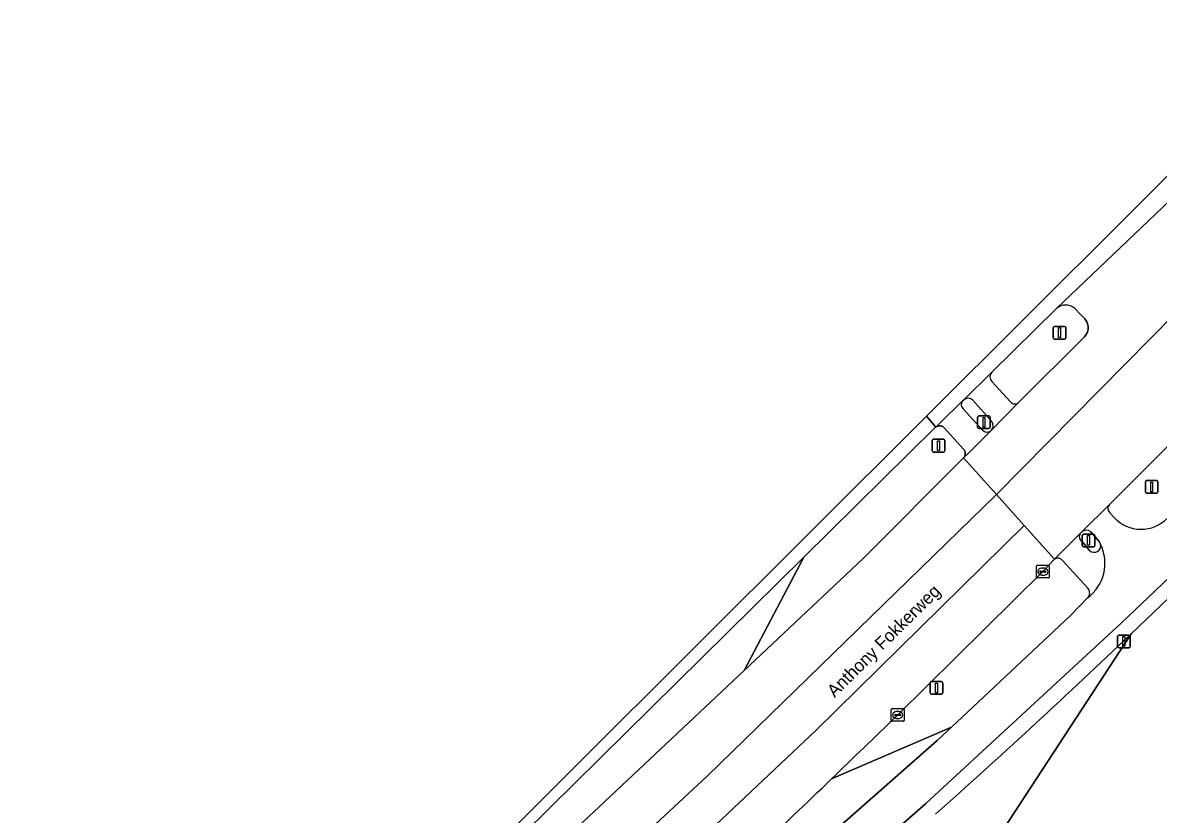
# Model space of a CAD drawing. Extents: x 158132 to 159664, y 385256 to 387218.
# Drawn here: x 158277.9 to 158367.1, y 386833.5 to 386895.8 of the extents above; entities that cross this region are included whole.
import ezdxf

# ---------------------------------------------------------------- set-up
doc = ezdxf.new("R2010")
doc.units = 0
for name, color, linetype in [('IMGEO_Berm_groen', 7, 'Continuous'), ('IMGEO_Fietspad_gesloten', 7, 'Continuous'), ('IMGEO_Gemengd_bos', 7, 'Continuous'), ('IMGEO_Groenvoorziening', 7, 'Continuous'), ('IMGEO_Kolk', 7, 'Continuous'), ('IMGEO_Lichtmast', 7, 'Continuous'), ('IMGEO_Openbare_ruimte_label', 7, 'Continuous'), ('IMGEO_Rijbaan_regionaal_gesloten', 7, 'Continuous'), ('IMGEO_Verkeersbordpaal', 7, 'Continuous'), ('IMGEO_Verkeerseiland_gesloten', 7, 'Continuous'), ('IMGEO_Verkeerseiland_open', 7, 'Continuous'), ('IMGEO_Verkeersregelinstallatiepaal', 7, 'Continuous'), ('IMGEO_Voetpad_open', 7, 'Continuous')]:
    doc.layers.add(name, color=color, linetype=linetype)

msp = doc.modelspace()

# ---------------------------------------------------------------- linework, layer by layer
at = {"layer": 'IMGEO_Berm_groen'}
for points in [[(158386.606, 386880.879), (158385.753, 386880.108), (158384.415, 386878.977), (158382.963, 386877.591), (158374.297, 386868.932), (158363.302, 386857.901)], [(158363.326, 386857.238), (158363.67, 386856.868)], [(158358.97, 386853.584), (158358.064, 386852.621), (158346.652, 386841.355), (158346.495, 386841.217)], [(158361.609, 386851.287), (158359.606, 386853.487)], [(158360.216, 386849.155), (158360.996, 386849.959), (158361.572, 386850.55)], [(158341.451, 386836.323), (158350.872, 386840.401), (158360.216, 386849.155)], [(158316.835, 386810.626), (158328.408, 386820.527), (158349.75, 386839.35), (158350.872, 386840.401), (158341.451, 386836.323)]]:
    msp.add_lwpolyline(points, dxfattribs=at)
for points in [[(158351.814, 386861.552), (158351.844, 386861.586), (158351.872, 386861.623), (158351.896, 386861.661), (158351.916, 386861.702), (158351.933, 386861.745), (158351.946, 386861.789), (158351.954, 386861.834), (158351.959, 386861.879), (158351.96, 386861.925), (158351.957, 386861.97), (158351.949, 386862.015), (158351.938, 386862.059), (158351.922, 386862.102), (158351.903, 386862.144), (158351.881, 386862.184), (158351.854, 386862.221), (158351.833, 386862.247), (158350.307, 386863.918), (158350.279, 386863.949), (158350.248, 386863.977), (158350.214, 386864.002), (158350.179, 386864.024), (158350.142, 386864.043), (158350.103, 386864.058), (158350.063, 386864.07), (158350.022, 386864.078), (158349.98, 386864.083), (158349.938, 386864.084), (158349.897, 386864.081), (158349.855, 386864.074), (158349.815, 386864.064), (158349.776, 386864.05), (158349.738, 386864.033), (158349.701, 386864.012), (158349.667, 386863.988), (158349.635, 386863.962), (158339.286, 386853.747), (158334.576, 386844.845), (158343.924, 386853.635)], [(158300.93, 386813.144), (158303.073, 386815.22), (158334.576, 386844.845), (158339.286, 386853.747), (158301.247, 386816.201), (158253.35, 386768.8), (158253.845, 386768.265), (158254.882, 386769.239), (158255.926, 386768.128), (158254.889, 386767.154), (158255.48, 386766.525), (158256.994, 386767.967), (158263.43, 386774.268), (158269.948, 386780.443), (158278.775, 386788.64)]]:
    msp.add_lwpolyline(points, close=True, dxfattribs=at)
for centre, radius, start, end in [((158363.63, 386857.581), 0.458, 135.69299, 228.45331), ((158365.778, 386858.814), 2.869, 222.70451, 316.08786), ((158359.243, 386853.243), 0.437, 33.96859, 128.68804), ((158361.228, 386850.937), 0.517, 311.63592, 42.616), ((157735.88, 387465.501), 873.259, 313.904707, 314.365827), ((157743.706, 387457.322), 861.939, 312.808166, 313.90692)]:
    msp.add_arc(centre, radius, start, end, dxfattribs=at)
at = {"layer": 'IMGEO_Fietspad_gesloten'}
for points in [[(158255.974, 386750), (158273.421, 386767.226), (158287.876, 386781.076), (158302.733, 386794.486), (158317.908, 386807.551), (158333.873, 386821.194), (158348.872, 386834.387), (158363.571, 386847.967), (158364.204, 386848.569), (158413.601, 386895.545)], [(158363.302, 386857.901), (158361.107, 386855.722)], [(158363.67, 386856.868), (158363.326, 386857.238)], [(158361.819, 386855.734), (158362.479, 386854.995), (158362.599, 386854.77)], [(158361.572, 386850.55), (158360.996, 386849.959), (158360.216, 386849.155), (158350.872, 386840.401), (158349.75, 386839.35), (158328.408, 386820.527), (158316.835, 386810.626), (158301.692, 386797.678), (158287.447, 386784.966), (158272.591, 386770.728), (158261.562, 386759.791)]]:
    msp.add_lwpolyline(points, dxfattribs=at)
for centre, radius, start, end in [((158363.63, 386857.581), 0.458, 135.69299, 228.45331), ((158365.778, 386858.814), 2.869, 222.70451, 316.08786), ((158361.469, 386855.353), 0.517, 47.47559, 134.45555), ((158359.534, 386853.281), 3.407, 306.72735, 25.91687)]:
    msp.add_arc(centre, radius, start, end, dxfattribs=at)
at = {"layer": 'IMGEO_Gemengd_bos'}
msp.add_lwpolyline([(158484.899, 386961.632), (158414.28, 386894.81), (158364.996, 386847.739), (158353.626, 386830.335), (158352.936, 386828.869), (158345.353, 386816.876), (158334.612, 386799.008), (158326.456, 386784.3), (158312.425, 386757.541), (158308.916, 386750), (158297.101, 386724.536), (158284.405, 386694.182), (158276.641, 386675.619), (158267.448, 386652.131), (158257.822, 386629.602), (158248.717, 386612.814), (158244.396, 386604.736), (158234.281, 386586.759), (158305.908, 386500)], dxfattribs=at)
at = {"layer": 'IMGEO_Groenvoorziening'}
msp.add_lwpolyline([(158281.865, 386761.228), (158295.112, 386775.077), (158331.457, 386806.798), (158342.321, 386823.189), (158352.936, 386828.869), (158353.626, 386830.335), (158364.996, 386847.739), (158364.464, 386847.231)], dxfattribs=at)
msp.add_arc((157967.935, 387262.495), 574.177, 311.662584, 313.67794, dxfattribs=at)
at = {"layer": 'IMGEO_Kolk'}
for p, q in [((158357.564, 386852.194), (158357.564, 386853.046)), ((158357.639, 386853.12), (158358.491, 386853.12)), ((158357.823, 386852.614), (158357.823, 386852.626)), ((158358.261, 386852.577), (158357.863, 386852.577)), ((158357.866, 386852.663), (158358.264, 386852.663)), ((158358.075, 386852.34), (158358.05, 386852.34)), ((158358.052, 386852.9), (158358.077, 386852.9)), ((158358.307, 386852.626), (158358.307, 386852.614)), ((158358.565, 386853.046), (158358.565, 386852.194)), ((158358.491, 386852.12), (158357.639, 386852.12)), ((158346.152, 386840.928), (158346.152, 386841.78)), ((158346.227, 386841.854), (158347.079, 386841.854)), ((158346.64, 386841.634), (158346.665, 386841.634)), ((158347.153, 386841.78), (158347.153, 386840.928)), ((158347.079, 386840.854), (158346.227, 386840.854)), ((158346.411, 386841.348), (158346.411, 386841.36)), ((158346.849, 386841.311), (158346.451, 386841.311)), ((158346.454, 386841.397), (158346.852, 386841.397)), ((158346.663, 386841.074), (158346.638, 386841.074)), ((158346.895, 386841.36), (158346.895, 386841.348))]:
    msp.add_line(p, q, dxfattribs=at)
for points in [[(158357.564, 386852.194), (158357.564, 386853.046)], [(158357.639, 386853.12), (158358.491, 386853.12)], [(158358.565, 386853.046), (158358.565, 386852.194)], [(158358.491, 386852.12), (158357.639, 386852.12)], [(158346.152, 386840.928), (158346.152, 386841.78)], [(158346.227, 386841.854), (158347.079, 386841.854)], [(158347.153, 386841.78), (158347.153, 386840.928)], [(158347.079, 386840.854), (158346.227, 386840.854)]]:
    msp.add_lwpolyline(points, dxfattribs=at)
for centre, radius, start, end in [((158357.641, 386853.044), 0.0765, 91.55205, 178.44795), ((158357.641, 386853.044), 0.0765, 91.55205, 178.44795), ((158357.863, 386852.623), 0.0403, 85.87752, 175.75265), ((158357.86, 386852.613), 0.0366, 178.93798, 274.71019), ((158358.264, 386852.62), 0.043, 264.86636, 352.45326), ((158358.268, 386852.625), 0.0386, 1.73085, 96.63898), ((158358.489, 386853.044), 0.0765, 1.55205, 88.44795), ((158358.489, 386853.044), 0.0765, 1.55205, 88.44795), ((158357.641, 386852.196), 0.0765, 181.55205, 268.44795), ((158357.641, 386852.196), 0.0765, 181.55205, 268.44795), ((158358.489, 386852.196), 0.0765, 271.55205, 358.44795), ((158358.489, 386852.196), 0.0765, 271.55205, 358.44795), ((158346.229, 386841.778), 0.0765, 91.55205, 178.44795), ((158346.229, 386841.778), 0.0765, 91.55205, 178.44795), ((158347.077, 386841.778), 0.0765, 1.55205, 88.44795), ((158347.077, 386841.778), 0.0765, 1.55205, 88.44795), ((158346.229, 386840.93), 0.0765, 181.55205, 268.44795), ((158346.229, 386840.93), 0.0765, 181.55205, 268.44795), ((158346.451, 386841.357), 0.0403, 85.87752, 175.75265), ((158346.448, 386841.347), 0.0366, 178.93798, 274.71019), ((158346.852, 386841.354), 0.043, 264.86636, 352.45326), ((158346.856, 386841.359), 0.0386, 1.73085, 96.63898), ((158347.077, 386840.93), 0.0765, 271.55205, 358.44795), ((158347.077, 386840.93), 0.0765, 271.55205, 358.44795)]:
    msp.add_arc(centre, radius, start, end, dxfattribs=at)
for centre, major_axis, ratio, start_param, end_param in [((158358.051, 386852.62), (-0.387, 0.002), 0.722429, 4.712389, 7.853982), ((158358.076, 386852.62), (-0.39, 0.002), 0.717154, 1.570796, 4.712389), ((158346.639, 386841.354), (-0.387, 0.002), 0.722429, 4.712389, 7.853982), ((158346.664, 386841.354), (-0.39, 0.002), 0.717154, 1.570796, 4.712389)]:
    msp.add_ellipse(centre, major_axis=major_axis, ratio=ratio, start_param=start_param, end_param=end_param, dxfattribs=at)
at = {"layer": 'IMGEO_Lichtmast'}
for p, q in [((158358.871, 386870.994), (158358.871, 386871.794)), ((158358.871, 386871.794), (158358.871, 386870.994)), ((158358.971, 386871.894), (158359.761, 386871.894)), ((158359.761, 386871.894), (158358.971, 386871.894)), ((158359.861, 386871.794), (158359.861, 386870.994)), ((158359.861, 386870.994), (158359.861, 386871.794)), ((158359.761, 386870.894), (158358.971, 386870.894)), ((158358.971, 386870.894), (158359.761, 386870.894)), ((158349.198, 386843.078), (158349.198, 386843.878)), ((158349.198, 386843.878), (158349.198, 386843.078)), ((158349.298, 386843.978), (158350.088, 386843.978)), ((158350.088, 386843.978), (158349.298, 386843.978)), ((158350.188, 386843.878), (158350.188, 386843.078)), ((158350.188, 386843.078), (158350.188, 386843.878)), ((158350.088, 386842.978), (158349.298, 386842.978)), ((158349.298, 386842.978), (158350.088, 386842.978))]:
    msp.add_line(p, q, dxfattribs=at)
for points in [[(158359.291, 386871.769), (158359.441, 386871.769), (158359.441, 386871.019), (158359.291, 386871.019), (158359.291, 386871.769)], [(158349.618, 386843.853), (158349.768, 386843.853), (158349.768, 386843.103), (158349.618, 386843.103), (158349.618, 386843.853)]]:
    msp.add_lwpolyline(points, dxfattribs=at)
for centre, start, end in [((158358.971, 386871.794), 90, 180), ((158358.971, 386871.794), 90, 180), ((158359.761, 386871.794), 0, 90), ((158359.761, 386871.794), 360, 90), ((158358.971, 386870.994), 180, 270), ((158358.971, 386870.994), 180, 270), ((158359.761, 386870.994), 270, 0), ((158359.761, 386870.994), 270, 0), ((158349.298, 386843.878), 90, 180), ((158349.298, 386843.878), 90, 180), ((158350.088, 386843.878), 0, 90), ((158350.088, 386843.878), 360, 90), ((158349.298, 386843.078), 180, 270), ((158349.298, 386843.078), 180, 270), ((158350.088, 386843.078), 270, 0), ((158350.088, 386843.078), 270, 0)]:
    msp.add_arc(centre, 0.1, start, end, dxfattribs=at)
at = {"layer": 'IMGEO_Rijbaan_regionaal_gesloten'}
for points in [[(158348.917, 386864.83), (158349.653, 386863.98), (158349.973, 386864.292), (158351.754, 386866.032), (158351.83, 386866.106), (158354.052, 386868.284), (158359.141, 386873.301), (158376.401, 386889.745), (158376.495, 386889.814), (158377.241, 386890.572), (158379.458, 386892.732), (158381.654, 386894.876), (158380.37, 386896.192)], [(158384.415, 386878.977), (158385.753, 386880.108), (158386.606, 386880.879), (158388.914, 386882.929), (158390.968, 386884.727), (158390.214, 386885.587), (158388.135, 386887.962), (158385.874, 386890.545), (158383.718, 386888.398), (158383.617, 386888.295), (158381.511, 386886.146), (158380.792, 386885.395), (158380.714, 386885.318), (158380.582, 386885.204), (158354.405, 386858.667), (158356.589, 386856.236), (158358.97, 386853.584), (158359.261, 386853.875), (158361, 386855.615), (158361.107, 386855.722), (158363.302, 386857.901), (158374.297, 386868.932), (158382.963, 386877.591)], [(158132.77, 386649.526), (158134.708, 386651.446), (158135.778, 386652.506), (158140.497, 386657.18), (158141.567, 386658.239), (158143.327, 386659.983), (158144.397, 386661.043), (158148.749, 386665.353), (158149.819, 386666.412), (158153.389, 386669.949), (158157.197, 386673.72), (158234.338, 386750), (158236.05, 386751.693), (158253.35, 386768.8), (158301.247, 386816.201), (158339.286, 386853.747), (158349.635, 386863.962), (158349.653, 386863.98), (158348.917, 386864.83), (158312.159, 386828.179), (158132.002, 386650.439)], [(158354.405, 386858.667), (158351.814, 386861.552), (158343.924, 386853.635), (158334.576, 386844.845), (158303.073, 386815.22), (158300.93, 386813.144), (158278.775, 386788.64), (158285.425, 386794.18), (158306.861, 386813.476), (158331.688, 386836.549)]]:
    msp.add_lwpolyline(points, close=True, dxfattribs=at)
for points in [[(158376.495, 386889.814), (158376.401, 386889.745), (158359.141, 386873.301)], [(158360.54, 386873.315), (158361.045, 386872.801), (158361.335, 386872.506), (158361.359, 386872.481), (158361.417, 386872.411), (158361.468, 386872.337), (158361.513, 386872.258), (158361.551, 386872.176), (158361.581, 386872.09), (158361.603, 386872.002), (158361.617, 386871.913), (158361.624, 386871.823), (158361.622, 386871.732), (158361.612, 386871.642), (158361.594, 386871.553), (158361.568, 386871.466), (158361.535, 386871.382), (158361.494, 386871.301), (158361.446, 386871.224), (158361.392, 386871.152), (158361.331, 386871.085), (158356.141, 386865.903), (158354.02, 386863.726), (158353.967, 386863.681), (158352.153, 386861.887), (158351.814, 386861.552), (158354.405, 386858.667), (158380.582, 386885.204)], [(158256.904, 386762.898), (158279.955, 386784.775), (158294.951, 386798.316), (158314.244, 386815.736), (158321.676, 386822.629), (158340.238, 386840.168), (158356.589, 386856.236), (158354.405, 386858.667), (158331.688, 386836.549), (158306.861, 386813.476), (158285.425, 386794.18), (158278.775, 386788.64), (158269.948, 386780.443), (158263.43, 386774.268), (158256.994, 386767.967), (158255.48, 386766.525), (158238.763, 386750)], [(158346.495, 386841.217), (158346.652, 386841.355), (158358.064, 386852.621), (158358.97, 386853.584), (158356.589, 386856.236), (158340.238, 386840.168), (158321.676, 386822.629), (158314.244, 386815.736), (158294.951, 386798.316), (158279.955, 386784.775), (158256.904, 386762.898), (158241.824, 386747.948), (158228.64, 386734.94), (158222.931, 386729.307), (158189.476, 386696.3), (158157.589, 386664.888), (158137.101, 386644.381), (158139.413, 386641.633)]]:
    msp.add_lwpolyline(points, dxfattribs=at)
for centre, radius, start, end in [((158359.849, 386872.505), 1.065, 49.50632, 131.64038), ((157735.88, 387465.501), 873.259, 313.904707, 314.365827), ((157743.706, 387457.322), 861.939, 312.808166, 313.90692)]:
    msp.add_arc(centre, radius, start, end, dxfattribs=at)
at = {"layer": 'IMGEO_Verkeersbordpaal'}
for p, q in [((158349.358, 386862.118), (158349.358, 386862.918)), ((158349.358, 386862.918), (158349.358, 386862.118)), ((158349.458, 386863.018), (158350.248, 386863.018)), ((158350.248, 386863.018), (158349.458, 386863.018)), ((158350.348, 386862.918), (158350.348, 386862.118)), ((158350.348, 386862.118), (158350.348, 386862.918)), ((158350.248, 386862.018), (158349.458, 386862.018)), ((158349.458, 386862.018), (158350.248, 386862.018)), ((158363.938, 386846.734), (158363.938, 386847.534)), ((158363.938, 386847.534), (158363.938, 386846.734)), ((158364.038, 386847.634), (158364.828, 386847.634)), ((158364.828, 386847.634), (158364.038, 386847.634)), ((158364.928, 386847.534), (158364.928, 386846.734)), ((158364.928, 386846.734), (158364.928, 386847.534)), ((158364.828, 386846.634), (158364.038, 386846.634)), ((158364.038, 386846.634), (158364.828, 386846.634))]:
    msp.add_line(p, q, dxfattribs=at)
for points in [[(158349.778, 386862.893), (158349.928, 386862.893), (158349.928, 386862.143), (158349.778, 386862.143), (158349.778, 386862.893)], [(158364.358, 386847.509), (158364.508, 386847.509), (158364.508, 386846.759), (158364.358, 386846.759), (158364.358, 386847.509)]]:
    msp.add_lwpolyline(points, dxfattribs=at)
for centre, start, end in [((158349.458, 386862.918), 90, 180), ((158349.458, 386862.918), 90, 180), ((158350.248, 386862.918), 0, 90), ((158350.248, 386862.918), 360, 90), ((158349.458, 386862.118), 180, 270), ((158349.458, 386862.118), 180, 270), ((158350.248, 386862.118), 270, 0), ((158350.248, 386862.118), 270, 0), ((158364.038, 386847.534), 90, 180), ((158364.038, 386847.534), 90, 180), ((158364.828, 386847.534), 0, 90), ((158364.828, 386847.534), 360, 90), ((158364.038, 386846.734), 180, 270), ((158364.038, 386846.734), 180, 270), ((158364.828, 386846.734), 270, 0), ((158364.828, 386846.734), 270, 0)]:
    msp.add_arc(centre, 0.1, start, end, dxfattribs=at)
at = {"layer": 'IMGEO_Verkeerseiland_gesloten'}
for points in [[(158351.83, 386866.106), (158351.754, 386866.032)], [(158354.043, 386864.41), (158352.56, 386866.083)], [(158351.799, 386865.406), (158353.325, 386863.735)], [(158353.967, 386863.681), (158354.02, 386863.726)], [(158361.107, 386855.722), (158361, 386855.615)], [(158362.599, 386854.77), (158362.479, 386854.995), (158361.819, 386855.734)], [(158361.121, 386855.003), (158361.735, 386854.279)]]:
    msp.add_lwpolyline(points, dxfattribs=at)
for centre, radius, start, end in [((158352.111, 386865.743), 0.46, 141.04358, 227.17969), ((158352.183, 386865.709), 0.531, 44.72437, 131.66641), ((158353.652, 386864.081), 0.511, 316.0144, 40.13382), ((158353.677, 386864.073), 0.488, 223.8891, 306.49499), ((158361.354, 386855.367), 0.432, 144.97822, 237.38948), ((158361.469, 386855.353), 0.517, 47.47559, 134.45555), ((158362.098, 386854.647), 0.516, 225.41302, 13.805)]:
    msp.add_arc(centre, radius, start, end, dxfattribs=at)
at = {"layer": 'IMGEO_Verkeerseiland_open'}
for points in [[(158359.141, 386873.301), (158354.052, 386868.284)], [(158356.141, 386865.903), (158361.331, 386871.085), (158361.392, 386871.152), (158361.446, 386871.224), (158361.494, 386871.301), (158361.535, 386871.382), (158361.568, 386871.466), (158361.594, 386871.553), (158361.612, 386871.642), (158361.622, 386871.732), (158361.624, 386871.823), (158361.617, 386871.913), (158361.603, 386872.002), (158361.581, 386872.09), (158361.551, 386872.176), (158361.513, 386872.258), (158361.468, 386872.337), (158361.417, 386872.411), (158361.359, 386872.481), (158361.335, 386872.506), (158361.045, 386872.801), (158360.54, 386873.315)], [(158354.062, 386867.559), (158355.511, 386865.972)]]:
    msp.add_lwpolyline(points, dxfattribs=at)
for centre, radius, start, end in [((158359.849, 386872.505), 1.065, 49.50632, 131.64038), ((158354.407, 386867.926), 0.504, 134.75456, 226.82591), ((158355.857, 386866.223), 0.428, 215.9858, 311.51352)]:
    msp.add_arc(centre, radius, start, end, dxfattribs=at)
at = {"layer": 'IMGEO_Verkeersregelinstallatiepaal'}
for p, q in [((158353.037, 386864.858), (158353.827, 386864.858)), ((158353.827, 386864.858), (158353.037, 386864.858)), ((158352.937, 386863.958), (158352.937, 386864.758)), ((158352.937, 386864.758), (158352.937, 386863.958)), ((158353.927, 386864.758), (158353.927, 386863.958)), ((158353.927, 386863.958), (158353.927, 386864.758)), ((158353.827, 386863.858), (158353.037, 386863.858)), ((158353.037, 386863.858), (158353.827, 386863.858)), ((158366.118, 386858.875), (158366.118, 386859.675)), ((158366.118, 386859.675), (158366.118, 386858.875)), ((158366.218, 386859.775), (158367.008, 386859.775)), ((158367.008, 386859.775), (158366.218, 386859.775)), ((158367.108, 386859.675), (158367.108, 386858.875)), ((158367.108, 386858.875), (158367.108, 386859.675)), ((158367.008, 386858.775), (158366.218, 386858.775)), ((158366.218, 386858.775), (158367.008, 386858.775)), ((158361.161, 386854.669), (158361.161, 386855.469)), ((158361.161, 386855.469), (158361.161, 386854.669)), ((158361.261, 386855.569), (158362.051, 386855.569)), ((158362.051, 386855.569), (158361.261, 386855.569)), ((158362.151, 386855.469), (158362.151, 386854.669)), ((158362.151, 386854.669), (158362.151, 386855.469)), ((158362.051, 386854.569), (158361.261, 386854.569)), ((158361.261, 386854.569), (158362.051, 386854.569))]:
    msp.add_line(p, q, dxfattribs=at)
for points in [[(158353.357, 386864.733), (158353.507, 386864.733), (158353.507, 386863.983), (158353.357, 386863.983), (158353.357, 386864.733)], [(158366.538, 386859.65), (158366.688, 386859.65), (158366.688, 386858.9), (158366.538, 386858.9), (158366.538, 386859.65)], [(158361.581, 386855.444), (158361.731, 386855.444), (158361.731, 386854.694), (158361.581, 386854.694), (158361.581, 386855.444)]]:
    msp.add_lwpolyline(points, dxfattribs=at)
for centre, start, end in [((158353.037, 386864.758), 90, 180), ((158353.037, 386864.758), 90, 180), ((158353.827, 386864.758), 0, 90), ((158353.827, 386864.758), 360, 90), ((158353.037, 386863.958), 180, 270), ((158353.037, 386863.958), 180, 270), ((158353.827, 386863.958), 270, 0), ((158353.827, 386863.958), 270, 0), ((158366.218, 386859.675), 90, 180), ((158366.218, 386859.675), 90, 180), ((158367.008, 386859.675), 0, 90), ((158367.008, 386859.675), 360, 90), ((158366.218, 386858.875), 180, 270), ((158366.218, 386858.875), 180, 270), ((158367.008, 386858.875), 270, 0), ((158367.008, 386858.875), 270, 0), ((158361.261, 386855.469), 90, 180), ((158361.261, 386855.469), 90, 180), ((158362.051, 386855.469), 0, 90), ((158362.051, 386855.469), 360, 90), ((158361.261, 386854.669), 180, 270), ((158361.261, 386854.669), 180, 270), ((158362.051, 386854.669), 270, 0), ((158362.051, 386854.669), 270, 0)]:
    msp.add_arc(centre, 0.1, start, end, dxfattribs=at)
at = {"layer": 'IMGEO_Voetpad_open'}
for points in [[(158482.856, 386961.221), (158413.601, 386895.545), (158364.204, 386848.569), (158363.571, 386847.967), (158348.872, 386834.387), (158333.873, 386821.194), (158317.908, 386807.551), (158302.733, 386794.486), (158287.876, 386781.076), (158273.421, 386767.226), (158255.974, 386750), (158245.865, 386740.019), (158229.826, 386724.184), (158213.448, 386707.994), (158195.641, 386690.413), (158177.831, 386672.791), (158166.929, 386661.928), (158167.716, 386660.977), (158170.257, 386663.703), (158172.433, 386665.825), (158246.599, 386739.147), (158257.577, 386750), (158272.382, 386764.636), (158274.161, 386766.416)], [(158364.464, 386847.231), (158364.996, 386847.739), (158414.28, 386894.81), (158484.899, 386961.632)], [(158354.052, 386868.284), (158351.83, 386866.106)], [(158355.511, 386865.972), (158354.062, 386867.559)], [(158351.754, 386866.032), (158349.973, 386864.292), (158349.653, 386863.98), (158349.635, 386863.962), (158349.667, 386863.988), (158349.701, 386864.012), (158349.738, 386864.033), (158349.776, 386864.05), (158349.815, 386864.064), (158349.855, 386864.074), (158349.897, 386864.081), (158349.938, 386864.084), (158349.98, 386864.083), (158350.022, 386864.078), (158350.063, 386864.07), (158350.103, 386864.058), (158350.142, 386864.043), (158350.179, 386864.024), (158350.214, 386864.002), (158350.248, 386863.977), (158350.279, 386863.949), (158350.307, 386863.918), (158351.833, 386862.247), (158351.854, 386862.221), (158351.881, 386862.184), (158351.903, 386862.144), (158351.922, 386862.102), (158351.938, 386862.059), (158351.949, 386862.015), (158351.957, 386861.97), (158351.96, 386861.925), (158351.959, 386861.879), (158351.954, 386861.834), (158351.946, 386861.789), (158351.933, 386861.745), (158351.916, 386861.702), (158351.896, 386861.661), (158351.872, 386861.623), (158351.844, 386861.586), (158351.814, 386861.552), (158352.153, 386861.887), (158353.967, 386863.681)], [(158352.56, 386866.083), (158354.043, 386864.41)], [(158354.02, 386863.726), (158356.141, 386865.903)], [(158353.325, 386863.735), (158351.799, 386865.406)], [(158361, 386855.615), (158359.261, 386853.875), (158358.97, 386853.584)], [(158361.735, 386854.279), (158361.121, 386855.003)], [(158359.606, 386853.487), (158361.609, 386851.287)]]:
    msp.add_lwpolyline(points, dxfattribs=at)
for centre, radius, start, end in [((158354.407, 386867.926), 0.504, 134.75456, 226.82591), ((158352.111, 386865.743), 0.46, 141.04358, 227.17969), ((158352.183, 386865.709), 0.531, 44.72437, 131.66641), ((158355.857, 386866.223), 0.428, 215.9858, 311.51352), ((158353.652, 386864.081), 0.511, 316.0144, 40.13382), ((158353.677, 386864.073), 0.488, 223.8891, 306.49499), ((158361.354, 386855.367), 0.432, 144.97822, 237.38948), ((158359.534, 386853.281), 3.407, 306.72735, 25.91687), ((158362.098, 386854.647), 0.516, 225.41302, 13.805), ((158359.243, 386853.243), 0.437, 33.96859, 128.68804), ((158361.228, 386850.937), 0.517, 311.63592, 42.616), ((157967.935, 387262.495), 574.177, 311.662584, 313.67794)]:
    msp.add_arc(centre, radius, start, end, dxfattribs=at)

# ---------------------------------------------------------------- texts
at = {"layer": 'IMGEO_Openbare_ruimte_label'}
msp.add_text('Anthony Fokkerweg', height=1, rotation=44.63558, dxfattribs=at).set_placement((158341.69, 386842.674))

doc.saveas('drawing.dxf')
